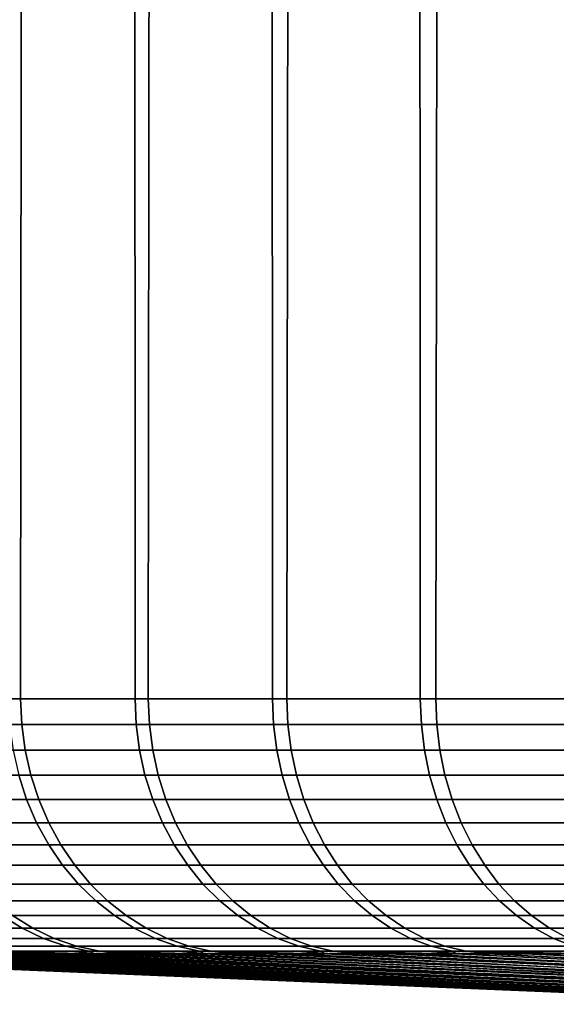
# Model space of a CAD drawing. Header units: metres. Extents: x -240 to 45, y -77 to 27.
# Tile 625 of 656: x 1.96 to 4.06, y -77.19 to -73.33. Entities that reach past the tile are written whole.
import ezdxf

# ---------------------------------------------------------------- set-up
doc = ezdxf.new("R2010")
doc.units = ezdxf.units.M
doc.layers.add('solid_102011X2', color=7, linetype='CONTINUOUS')

msp = doc.modelspace()

# ---------------------------------------------------------------- linework, layer by layer
at = {"layer": 'solid_102011X2'}
for points in [[(1.502315, -75.997673, 92.877426), (1.514893, -62.099998, 92.851517), (1.973805, -62.099998, 91.965042), (1.959472, -75.997673, 91.991158)], [(2.408233, -75.997673, 111.986122), (2.403594, -62.099998, 111.978485), (1.907049, -62.099998, 111.112518), (1.911774, -75.997673, 111.121254)], [(1.959472, -75.997673, 91.991158), (1.973805, -62.099998, 91.965042), (2.476375, -62.099998, 91.102562), (2.460238, -75.997673, 91.128777)], [(2.947185, -75.997673, 112.825165), (2.942728, -62.099998, 112.818588), (2.403594, -62.099998, 111.978485), (2.408233, -75.997673, 111.986122)], [(2.460238, -75.997673, 91.128777), (2.476375, -62.099998, 91.102562), (3.021354, -62.099998, 90.266235), (3.003367, -75.997673, 90.292435)], [(3.52729, -75.997673, 113.636299), (3.523107, -62.099998, 113.630745), (2.942728, -62.099998, 112.818588), (2.947185, -75.997673, 112.825165)], [(3.003367, -75.997673, 90.292435), (3.021354, -62.099998, 90.266235), (3.607383, -62.099998, 89.458145), (3.587509, -75.997673, 89.4842)], [(4.147105, -75.997673, 114.417511), (4.143287, -62.099998, 114.412941), (3.523107, -62.099998, 113.630745), (3.52729, -75.997673, 113.636299)], [(3.587509, -75.997673, 89.4842), (3.607383, -62.099998, 89.458145), (4.233002, -62.099998, 88.680298), (4.211212, -75.997673, 88.706085)], [(1.963873, -76.097733, 91.993568), (1.506831, -76.097733, 92.879616), (1.502315, -75.997673, 92.877426), (1.959472, -75.997673, 91.991158)], [(1.916187, -76.097733, 111.118866), (2.412522, -76.097733, 111.983513), (2.408233, -75.997673, 111.986122), (1.911774, -75.997673, 111.121254)], [(2.464513, -76.097733, 91.131409), (1.963873, -76.097733, 91.993568), (1.959472, -75.997673, 91.991158), (2.460238, -75.997673, 91.128777)], [(2.412522, -76.097733, 111.983513), (2.951338, -76.097733, 112.82235), (2.947185, -75.997673, 112.825165), (2.408233, -75.997673, 111.986122)], [(3.007506, -76.097733, 90.295273), (2.464513, -76.097733, 91.131409), (2.460238, -75.997673, 91.128777), (3.003367, -75.997673, 90.292435)], [(2.951338, -76.097733, 112.82235), (3.531297, -76.097733, 113.633278), (3.52729, -75.997673, 113.636299), (2.947185, -75.997673, 112.825165)], [(3.591502, -76.097733, 89.487236), (3.007506, -76.097733, 90.295273), (3.003367, -75.997673, 90.292435), (3.587509, -75.997673, 89.4842)], [(3.531297, -76.097733, 113.633278), (4.150958, -76.097733, 114.414299), (4.147105, -75.997673, 114.417511), (3.52729, -75.997673, 113.636299)], [(4.215048, -76.097733, 88.70932), (3.591502, -76.097733, 89.487236), (3.587509, -75.997673, 89.4842), (4.211212, -75.997673, 88.706085)], [(1.506831, -76.097733, 92.879616), (1.963873, -76.097733, 91.993568), (1.977281, -76.198174, 92.000916), (1.520588, -76.198174, 92.886284)], [(2.412522, -76.097733, 111.983513), (1.916187, -76.097733, 111.118866), (1.929632, -76.198174, 111.111588), (2.425587, -76.198174, 111.975578)], [(1.963873, -76.097733, 91.993568), (2.464513, -76.097733, 91.131409), (2.477539, -76.198174, 91.139412), (1.977281, -76.198174, 92.000916)], [(2.951338, -76.097733, 112.82235), (2.412522, -76.097733, 111.983513), (2.425587, -76.198174, 111.975578), (2.963992, -76.198174, 112.813766)], [(2.464513, -76.097733, 91.131409), (3.007506, -76.097733, 90.295273), (3.020116, -76.198174, 90.303909), (2.477539, -76.198174, 91.139412)], [(3.531297, -76.097733, 113.633278), (2.951338, -76.097733, 112.82235), (2.963992, -76.198174, 112.813766), (3.543507, -76.198174, 113.624077)], [(3.007506, -76.097733, 90.295273), (3.591502, -76.097733, 89.487236), (3.603665, -76.198174, 89.496498), (3.020116, -76.198174, 90.303909)], [(4.150958, -76.097733, 114.414299), (3.531297, -76.097733, 113.633278), (3.543507, -76.198174, 113.624077), (4.162694, -76.198174, 114.404495)], [(3.591502, -76.097733, 89.487236), (4.215048, -76.097733, 88.70932), (4.226736, -76.198174, 88.719177), (3.603665, -76.198174, 89.496498)], [(1.520588, -76.198174, 92.886284), (1.977281, -76.198174, 92.000916), (1.999559, -76.296555, 92.013115), (1.543447, -76.296555, 92.897362)], [(2.425587, -76.198174, 111.975578), (1.929632, -76.198174, 111.111588), (1.951971, -76.296555, 111.099495), (2.447295, -76.296555, 111.962387)], [(1.977281, -76.198174, 92.000916), (2.477539, -76.198174, 91.139412), (2.49918, -76.296555, 91.15271), (1.999559, -76.296555, 92.013115)], [(2.963992, -76.198174, 112.813766), (2.425587, -76.198174, 111.975578), (2.447295, -76.296555, 111.962387), (2.985015, -76.296555, 112.799507)], [(2.477539, -76.198174, 91.139412), (3.020116, -76.198174, 90.303909), (3.041068, -76.296555, 90.318275), (2.49918, -76.296555, 91.15271)], [(3.543507, -76.198174, 113.624077), (2.963992, -76.198174, 112.813766), (2.985015, -76.296555, 112.799507), (3.563794, -76.296555, 113.608795)], [(3.020116, -76.198174, 90.303909), (3.603665, -76.198174, 89.496498), (3.623876, -76.296555, 89.511887), (3.041068, -76.296555, 90.318275)], [(4.162694, -76.198174, 114.404495), (3.543507, -76.198174, 113.624077), (3.563794, -76.296555, 113.608795), (4.182193, -76.296555, 114.388222)], [(3.603665, -76.198174, 89.496498), (4.226736, -76.198174, 88.719177), (4.246153, -76.296555, 88.735558), (3.623876, -76.296555, 89.511887)], [(1.951971, -76.296555, 111.099495), (1.500273, -76.296555, 110.21299), (1.532073, -76.391838, 110.197777), (1.982972, -76.391838, 111.08271)], [(1.543447, -76.296555, 92.897362), (1.999559, -76.296555, 92.013115), (2.030477, -76.391838, 92.030052), (1.57517, -76.391838, 92.912735)], [(2.447295, -76.296555, 111.962387), (1.951971, -76.296555, 111.099495), (1.982972, -76.391838, 111.08271), (2.477422, -76.391838, 111.944077)], [(1.999559, -76.296555, 92.013115), (2.49918, -76.296555, 91.15271), (2.529215, -76.391838, 91.171165), (2.030477, -76.391838, 92.030052)], [(2.985015, -76.296555, 112.799507), (2.447295, -76.296555, 111.962387), (2.477422, -76.391838, 111.944077), (3.014192, -76.391838, 112.779724)], [(2.49918, -76.296555, 91.15271), (3.041068, -76.296555, 90.318275), (3.070146, -76.391838, 90.338203), (2.529215, -76.391838, 91.171165)], [(3.563794, -76.296555, 113.608795), (2.985015, -76.296555, 112.799507), (3.014192, -76.391838, 112.779724), (3.591948, -76.391838, 113.587578)], [(3.041068, -76.296555, 90.318275), (3.623876, -76.296555, 89.511887), (3.651923, -76.391838, 89.533241), (3.070146, -76.391838, 90.338203)], [(4.182193, -76.296555, 114.388222), (3.563794, -76.296555, 113.608795), (3.591948, -76.391838, 113.587578), (4.209254, -76.391838, 114.365623)], [(3.623876, -76.296555, 89.511887), (4.246153, -76.296555, 88.735558), (4.273102, -76.391838, 88.758286), (3.651923, -76.391838, 89.533241)], [(1.982972, -76.391838, 111.08271), (1.532073, -76.391838, 110.197777), (1.57243, -76.483063, 110.178459), (2.022317, -76.483063, 111.061417)], [(1.57517, -76.391838, 92.912735), (2.030477, -76.391838, 92.030052), (2.069715, -76.483063, 92.051552), (1.615431, -76.483063, 92.932243)], [(2.477422, -76.391838, 111.944077), (1.982972, -76.391838, 111.08271), (2.022317, -76.483063, 111.061417), (2.515656, -76.483063, 111.920845)], [(2.030477, -76.391838, 92.030052), (2.529215, -76.391838, 91.171165), (2.567333, -76.483063, 91.194588), (2.069715, -76.483063, 92.051552)], [(3.014192, -76.391838, 112.779724), (2.477422, -76.391838, 111.944077), (2.515656, -76.483063, 111.920845), (3.05122, -76.483063, 112.754616)], [(2.529215, -76.391838, 91.171165), (3.070146, -76.391838, 90.338203), (3.107049, -76.483063, 90.363503), (2.567333, -76.483063, 91.194588)], [(3.591948, -76.391838, 113.587578), (3.014192, -76.391838, 112.779724), (3.05122, -76.483063, 112.754616), (3.627679, -76.483063, 113.560654)], [(3.070146, -76.391838, 90.338203), (3.651923, -76.391838, 89.533241), (3.68752, -76.483063, 89.560349), (3.107049, -76.483063, 90.363503)], [(4.209254, -76.391838, 114.365623), (3.591948, -76.391838, 113.587578), (3.627679, -76.483063, 113.560654), (4.243598, -76.483063, 114.336952)], [(3.651923, -76.391838, 89.533241), (4.273102, -76.391838, 88.758286), (4.307303, -76.483063, 88.787125), (3.68752, -76.483063, 89.560349)], [(2.022317, -76.483063, 111.061417), (1.57243, -76.483063, 110.178459), (1.620929, -76.569275, 110.155258), (2.069598, -76.569275, 111.03582)], [(1.615431, -76.483063, 92.932243), (2.069715, -76.483063, 92.051552), (2.116868, -76.569275, 92.077377), (1.663813, -76.569275, 92.955696)], [(2.515656, -76.483063, 111.920845), (2.022317, -76.483063, 111.061417), (2.069598, -76.569275, 111.03582), (2.561603, -76.569275, 111.892921)], [(2.069715, -76.483063, 92.051552), (2.567333, -76.483063, 91.194588), (2.61314, -76.569275, 91.22274), (2.116868, -76.569275, 92.077377)], [(3.05122, -76.483063, 112.754616), (2.515656, -76.483063, 111.920845), (2.561603, -76.569275, 111.892921), (3.095718, -76.569275, 112.724442)], [(2.567333, -76.483063, 91.194588), (3.107049, -76.483063, 90.363503), (3.151396, -76.569275, 90.393898), (2.61314, -76.569275, 91.22274)], [(3.627679, -76.483063, 113.560654), (3.05122, -76.483063, 112.754616), (3.095718, -76.569275, 112.724442), (3.670618, -76.569275, 113.528297)], [(3.107049, -76.483063, 90.363503), (3.68752, -76.483063, 89.560349), (3.730296, -76.569275, 89.592918), (3.151396, -76.569275, 90.393898)], [(4.243598, -76.483063, 114.336952), (3.627679, -76.483063, 113.560654), (3.670618, -76.569275, 113.528297), (4.284871, -76.569275, 114.302498)], [(3.68752, -76.483063, 89.560349), (4.307303, -76.483063, 88.787125), (4.348403, -76.569275, 88.821785), (3.730296, -76.569275, 89.592918)], [(2.069598, -76.569275, 111.03582), (1.620929, -76.569275, 110.155258), (1.677068, -76.649582, 110.128395), (2.124329, -76.649582, 111.006187)], [(1.663813, -76.569275, 92.955696), (2.116868, -76.569275, 92.077377), (2.17145, -76.649582, 92.107277), (1.719818, -76.649582, 92.982834)], [(2.561603, -76.569275, 111.892921), (2.069598, -76.569275, 111.03582), (2.124329, -76.649582, 111.006187), (2.614788, -76.649582, 111.860603)], [(2.116868, -76.569275, 92.077377), (2.61314, -76.569275, 91.22274), (2.666164, -76.649582, 91.255325), (2.17145, -76.649582, 92.107277)], [(3.095718, -76.569275, 112.724442), (2.561603, -76.569275, 111.892921), (2.614788, -76.649582, 111.860603), (3.147227, -76.649582, 112.689507)], [(2.61314, -76.569275, 91.22274), (3.151396, -76.569275, 90.393898), (3.202729, -76.649582, 90.429085), (2.666164, -76.649582, 91.255325)], [(3.670618, -76.569275, 113.528297), (3.095718, -76.569275, 112.724442), (3.147227, -76.649582, 112.689507), (3.720321, -76.649582, 113.490845)], [(3.151396, -76.569275, 90.393898), (3.730296, -76.569275, 89.592918), (3.779813, -76.649582, 89.630623), (3.202729, -76.649582, 90.429085)], [(4.284871, -76.569275, 114.302498), (3.670618, -76.569275, 113.528297), (3.720321, -76.649582, 113.490845), (4.332646, -76.649582, 114.262611)], [(3.730296, -76.569275, 89.592918), (4.348403, -76.569275, 88.821785), (4.395978, -76.649582, 88.861908), (3.779813, -76.649582, 89.630623)], [(2.124329, -76.649582, 111.006187), (1.677068, -76.649582, 110.128395), (1.740269, -76.72316, 110.098152), (2.185944, -76.72316, 110.972839)], [(1.719818, -76.649582, 92.982834), (2.17145, -76.649582, 92.107277), (2.232898, -76.72316, 92.140938), (1.782867, -76.72316, 93.013397)], [(2.614788, -76.649582, 111.860603), (2.124329, -76.649582, 111.006187), (2.185944, -76.72316, 110.972839), (2.674664, -76.72316, 111.824219)], [(2.17145, -76.649582, 92.107277), (2.666164, -76.649582, 91.255325), (2.725857, -76.72316, 91.292007), (2.232898, -76.72316, 92.140938)], [(3.147227, -76.649582, 112.689507), (2.614788, -76.649582, 111.860603), (2.674664, -76.72316, 111.824219), (3.205214, -76.72316, 112.650185)], [(2.666164, -76.649582, 91.255325), (3.202729, -76.649582, 90.429085), (3.26052, -76.72316, 90.468697), (2.725857, -76.72316, 91.292007)], [(3.720321, -76.649582, 113.490845), (3.147227, -76.649582, 112.689507), (3.205214, -76.72316, 112.650185), (3.776276, -76.72316, 113.448677)], [(3.202729, -76.649582, 90.429085), (3.779813, -76.649582, 89.630623), (3.835557, -76.72316, 89.673065), (3.26052, -76.72316, 90.468697)], [(4.332646, -76.649582, 114.262611), (3.720321, -76.649582, 113.490845), (3.776276, -76.72316, 113.448677), (4.38643, -76.72316, 114.217712)], [(3.779813, -76.649582, 89.630623), (4.395978, -76.649582, 88.861908), (4.449537, -76.72316, 88.907082), (3.835557, -76.72316, 89.673065)], [(2.185944, -76.72316, 110.972839), (1.740269, -76.72316, 110.098152), (1.809878, -76.789253, 110.064842), (2.253806, -76.789253, 110.936096)], [(1.782867, -76.72316, 93.013397), (2.232898, -76.72316, 92.140938), (2.300576, -76.789253, 92.178017), (1.852309, -76.789253, 93.04705)], [(2.674664, -76.72316, 111.824219), (2.185944, -76.72316, 110.972839), (2.253806, -76.789253, 110.936096), (2.74061, -76.789253, 111.784149)], [(2.232898, -76.72316, 92.140938), (2.725857, -76.72316, 91.292007), (2.791603, -76.789253, 91.332405), (2.300576, -76.789253, 92.178017)], [(3.205214, -76.72316, 112.650185), (2.674664, -76.72316, 111.824219), (2.74061, -76.789253, 111.784149), (3.269081, -76.789253, 112.606873)], [(2.725857, -76.72316, 91.292007), (3.26052, -76.72316, 90.468697), (3.324171, -76.789253, 90.512329), (2.791603, -76.789253, 91.332405)], [(3.776276, -76.72316, 113.448677), (3.205214, -76.72316, 112.650185), (3.269081, -76.789253, 112.606873), (3.837905, -76.789253, 113.402237)], [(3.26052, -76.72316, 90.468697), (3.835557, -76.72316, 89.673065), (3.896953, -76.789253, 89.71981), (3.324171, -76.789253, 90.512329)], [(4.38643, -76.72316, 114.217712), (3.776276, -76.72316, 113.448677), (3.837905, -76.789253, 113.402237), (4.445667, -76.789253, 114.168259)], [(3.835557, -76.72316, 89.673065), (4.449537, -76.72316, 88.907082), (4.508528, -76.789253, 88.956833), (3.896953, -76.789253, 89.71981)], [(2.253806, -76.789253, 110.936096), (1.809878, -76.789253, 110.064842), (1.885177, -76.847176, 110.028809), (2.327215, -76.847176, 110.896362)], [(1.852309, -76.789253, 93.04705), (2.300576, -76.789253, 92.178017), (2.373787, -76.847176, 92.218124), (1.927428, -76.847176, 93.083458)], [(2.74061, -76.789253, 111.784149), (2.253806, -76.789253, 110.936096), (2.327215, -76.847176, 110.896362), (2.811948, -76.847176, 111.740799)], [(2.300576, -76.789253, 92.178017), (2.791603, -76.789253, 91.332405), (2.862724, -76.847176, 91.376114), (2.373787, -76.847176, 92.218124)], [(3.269081, -76.789253, 112.606873), (2.74061, -76.789253, 111.784149), (2.811948, -76.847176, 111.740799), (3.33817, -76.847176, 112.56002)], [(2.791603, -76.789253, 91.332405), (3.324171, -76.789253, 90.512329), (3.393024, -76.847176, 90.559525), (2.862724, -76.847176, 91.376114)], [(3.837905, -76.789253, 113.402237), (3.269081, -76.789253, 112.606873), (3.33817, -76.847176, 112.56002), (3.904572, -76.847176, 113.351997)], [(3.324171, -76.789253, 90.512329), (3.896953, -76.789253, 89.71981), (3.963369, -76.847176, 89.770378), (3.393024, -76.847176, 90.559525)], [(4.445667, -76.789253, 114.168259), (3.837905, -76.789253, 113.402237), (3.904572, -76.847176, 113.351997), (4.509747, -76.847176, 114.114754)], [(3.896953, -76.789253, 89.71981), (4.508528, -76.789253, 88.956833), (4.57234, -76.847176, 89.010651), (3.963369, -76.847176, 89.770378)], [(1.885177, -76.847176, 110.028809), (1.486932, -76.847176, 109.140305), (1.568958, -76.896324, 109.105972), (1.965389, -76.896324, 109.990433)], [(1.524757, -76.847176, 93.969963), (1.927428, -76.847176, 93.083458), (2.007447, -76.896324, 93.122238), (1.60661, -76.896324, 94.004707)], [(2.327215, -76.847176, 110.896362), (1.885177, -76.847176, 110.028809), (1.965389, -76.896324, 109.990433), (2.405415, -76.896324, 110.854027)], [(1.927428, -76.847176, 93.083458), (2.373787, -76.847176, 92.218124), (2.451774, -76.896324, 92.260841), (2.007447, -76.896324, 93.122238)], [(2.811948, -76.847176, 111.740799), (2.327215, -76.847176, 110.896362), (2.405415, -76.896324, 110.854027), (2.88794, -76.896324, 111.694618)], [(2.373787, -76.847176, 92.218124), (2.862724, -76.847176, 91.376114), (2.938484, -76.896324, 91.422668), (2.451774, -76.896324, 92.260841)], [(3.33817, -76.847176, 112.56002), (2.811948, -76.847176, 111.740799), (2.88794, -76.896324, 111.694618), (3.411765, -76.896324, 112.510117)], [(2.862724, -76.847176, 91.376114), (3.393024, -76.847176, 90.559525), (3.46637, -76.896324, 90.609795), (2.938484, -76.896324, 91.422668)], [(3.904572, -76.847176, 113.351997), (3.33817, -76.847176, 112.56002), (3.411765, -76.896324, 112.510117), (3.975588, -76.896324, 113.298485)], [(3.393024, -76.847176, 90.559525), (3.963369, -76.847176, 89.770378), (4.034117, -76.896324, 89.824249), (3.46637, -76.896324, 90.609795)], [(4.509747, -76.847176, 114.114754), (3.904572, -76.847176, 113.351997), (3.975588, -76.896324, 113.298485), (4.578008, -76.896324, 114.05777)], [(3.963369, -76.847176, 89.770378), (4.57234, -76.847176, 89.010651), (4.640316, -76.896324, 89.067978), (4.034117, -76.896324, 89.824249)], [(1.965389, -76.896324, 109.990433), (1.568958, -76.896324, 109.105972), (1.655161, -76.936195, 109.069885), (2.049686, -76.936195, 109.950096)], [(1.60661, -76.896324, 94.004707), (2.007447, -76.896324, 93.122238), (2.091542, -76.936195, 93.162994), (1.692632, -76.936195, 94.041222)], [(2.405415, -76.896324, 110.854027), (1.965389, -76.896324, 109.990433), (2.049686, -76.936195, 109.950096), (2.487596, -76.936195, 110.80954)], [(2.007447, -76.896324, 93.122238), (2.451774, -76.896324, 92.260841), (2.533732, -76.936195, 92.30574), (2.091542, -76.936195, 93.162994)], [(2.88794, -76.896324, 111.694618), (2.405415, -76.896324, 110.854027), (2.487596, -76.936195, 110.80954), (2.967802, -76.936195, 111.646088)], [(2.451774, -76.896324, 92.260841), (2.938484, -76.896324, 91.422668), (3.018103, -76.936195, 91.471596), (2.533732, -76.936195, 92.30574)], [(3.411765, -76.896324, 112.510117), (2.88794, -76.896324, 111.694618), (2.967802, -76.936195, 111.646088), (3.489109, -76.936195, 112.457664)], [(2.938484, -76.896324, 91.422668), (3.46637, -76.896324, 90.609795), (3.543451, -76.936195, 90.662628), (3.018103, -76.936195, 91.471596)], [(3.975588, -76.896324, 113.298485), (3.411765, -76.896324, 112.510117), (3.489109, -76.936195, 112.457664), (4.050221, -76.936195, 113.242241)], [(3.46637, -76.896324, 90.609795), (4.034117, -76.896324, 89.824249), (4.108469, -76.936195, 89.880859), (3.543451, -76.936195, 90.662628)], [(4.578008, -76.896324, 114.05777), (3.975588, -76.896324, 113.298485), (4.050221, -76.936195, 113.242241), (4.649745, -76.936195, 113.997879)], [(4.034117, -76.896324, 89.824249), (4.640316, -76.896324, 89.067978), (4.711753, -76.936195, 89.12822), (4.108469, -76.936195, 89.880859)], [(2.049686, -76.936195, 109.950096), (1.655161, -76.936195, 109.069885), (1.744651, -76.966385, 109.032425), (2.137198, -76.966385, 109.908218)], [(1.692632, -76.936195, 94.041222), (2.091542, -76.936195, 93.162994), (2.178844, -76.966385, 93.205307), (1.781934, -76.966385, 94.079124)], [(2.487596, -76.936195, 110.80954), (2.049686, -76.936195, 109.950096), (2.137198, -76.966385, 109.908218), (2.572912, -76.966385, 110.763351)], [(2.091542, -76.936195, 93.162994), (2.533732, -76.936195, 92.30574), (2.618816, -76.966385, 92.352348), (2.178844, -76.966385, 93.205307)], [(2.967802, -76.936195, 111.646088), (2.487596, -76.936195, 110.80954), (2.572912, -76.966385, 110.763351), (3.050709, -76.966385, 111.595711)], [(2.533732, -76.936195, 92.30574), (3.018103, -76.936195, 91.471596), (3.100758, -76.966385, 91.522392), (2.618816, -76.966385, 92.352348)], [(3.489109, -76.936195, 112.457664), (2.967802, -76.936195, 111.646088), (3.050709, -76.966385, 111.595711), (3.569402, -76.966385, 112.403214)], [(3.018103, -76.936195, 91.471596), (3.543451, -76.936195, 90.662628), (3.623471, -76.966385, 90.717484), (3.100758, -76.966385, 91.522392)], [(4.050221, -76.936195, 113.242241), (3.489109, -76.936195, 112.457664), (3.569402, -76.966385, 112.403214), (4.1277, -76.966385, 113.183861)], [(3.543451, -76.936195, 90.662628), (4.108469, -76.936195, 89.880859), (4.185656, -76.966385, 89.939629), (3.623471, -76.966385, 90.717484)], [(4.649745, -76.936195, 113.997879), (4.050221, -76.936195, 113.242241), (4.1277, -76.966385, 113.183861), (4.724217, -76.966385, 113.935707)], [(0.351431, -76.986565, 101.552254), (0.455668, -76.996544, 101.246132), (5.202445, -77.194702, 101.564354), (0.452816, -76.996544, 101.728683)], [(0.372855, -76.986565, 102.50679), (0.462188, -76.996544, 102.211159), (5.218441, -77.194702, 102.277069), (0.48378, -76.996544, 102.693245)], [(0.377614, -76.986565, 100.597839), (0.498035, -76.996544, 100.282005), (5.221994, -77.194702, 100.851723), (0.470745, -76.996544, 100.763794)], [(0.441831, -76.986565, 103.459076), (0.517578, -76.996544, 103.174629), (5.269943, -77.194702, 102.988106), (0.56356, -76.996544, 103.654999)], [(0.451338, -76.986565, 99.645912), (0.589179, -76.996544, 99.321259), (5.277042, -77.194702, 100.140953), (0.537522, -76.996544, 99.801056)], [(0.462188, -76.996544, 102.211159), (0.452816, -76.996544, 101.728683), (5.202445, -77.194702, 101.564354), (5.218441, -77.194702, 102.277069)], [(0.455668, -76.996544, 101.246132), (0.470745, -76.996544, 100.763794), (5.221994, -77.194702, 100.851723), (5.202445, -77.194702, 101.564354)], [(0.517578, -76.996544, 103.174629), (0.48378, -76.996544, 102.693245), (5.218441, -77.194702, 102.277069), (5.269943, -77.194702, 102.988106)], [(0.498035, -76.996544, 100.282005), (0.537522, -76.996544, 99.801056), (5.277042, -77.194702, 100.140953), (5.221994, -77.194702, 100.851723)], [(0.558189, -76.986565, 104.406738), (0.621696, -76.996544, 104.134048), (5.356823, -77.194702, 103.695686), (0.691948, -76.996544, 104.611473)], [(0.621696, -76.996544, 104.134048), (0.56356, -76.996544, 103.654999), (5.269943, -77.194702, 102.988106), (5.356823, -77.194702, 103.695686)], [(0.572421, -76.986565, 98.698845), (0.728867, -76.996544, 98.366371), (5.36745, -77.194702, 99.433807), (0.652975, -76.996544, 98.842934)], [(0.589179, -76.996544, 99.321259), (0.652975, -76.996544, 98.842934), (5.36745, -77.194702, 99.433807), (5.277042, -77.194702, 100.140953)], [(0.774273, -76.996544, 105.086967), (0.691948, -76.996544, 104.611473), (5.356823, -77.194702, 103.695686), (5.478866, -77.194702, 104.398064)], [(0.721639, -76.986565, 105.34742), (0.774273, -76.996544, 105.086967), (5.478866, -77.194702, 104.398064), (0.868617, -76.996544, 105.560226)], [(0.728867, -76.996544, 98.366371), (0.816808, -76.996544, 97.891884), (5.492993, -77.194702, 98.732056), (5.36745, -77.194702, 99.433807)], [(0.816808, -76.996544, 97.891884), (0.916741, -76.996544, 97.419777), (5.492993, -77.194702, 98.732056)], [(0.97492, -76.996544, 106.030937), (0.868617, -76.996544, 105.560226), (5.478866, -77.194702, 104.398064), (5.635767, -77.194702, 105.093483)], [(0.916741, -76.996544, 97.419777), (1.028601, -76.996544, 96.950356), (5.65336, -77.194702, 98.03743), (5.492993, -77.194702, 98.732056)], [(0.931776, -76.986565, 106.278786), (0.97492, -76.996544, 106.030937), (5.635767, -77.194702, 105.093483), (1.093112, -76.996544, 106.498802)], [(1.028601, -76.996544, 96.950356), (1.152317, -76.996544, 96.483917), (5.65336, -77.194702, 98.03743)], [(1.22312, -76.996544, 106.963531), (1.093112, -76.996544, 106.498802), (5.635767, -77.194702, 105.093483), (5.827137, -77.194702, 105.780212)], [(1.152317, -76.996544, 96.483917), (1.28781, -76.996544, 96.02076), (5.848152, -77.194702, 97.351654), (5.65336, -77.194702, 98.03743)], [(1.188076, -76.986565, 107.198517), (1.22312, -76.996544, 106.963531), (5.827137, -77.194702, 105.780212), (1.364858, -76.996544, 107.424812)], [(1.28781, -76.996544, 96.02076), (1.434992, -76.996544, 95.561188), (5.848152, -77.194702, 97.351654)], [(1.518236, -76.996544, 107.882355), (1.364858, -76.996544, 107.424812), (5.827137, -77.194702, 105.780212), (6.0525, -77.194702, 106.456551)], [(1.434992, -76.996544, 95.561188), (1.593769, -76.996544, 95.105492), (6.076885, -77.194702, 96.676453), (5.848152, -77.194702, 97.351654)], [(1.489902, -76.986565, 108.104332), (1.518236, -76.996544, 107.882355), (6.0525, -77.194702, 106.456551), (1.683156, -76.996544, 108.335861)], [(1.593769, -76.996544, 95.105492), (1.764039, -76.996544, 94.653961), (6.076885, -77.194702, 96.676453)], [(1.859511, -76.996544, 108.785049), (1.683156, -76.996544, 108.335861), (6.0525, -77.194702, 106.456551), (6.311296, -77.194702, 107.120819)], [(2.137198, -76.966385, 109.908218), (1.744651, -76.966385, 109.032425), (1.836504, -76.986565, 108.993973), (2.227021, -76.986565, 109.865234)], [(1.764039, -76.996544, 94.653961), (1.945693, -76.996544, 94.206886), (6.33899, -77.194702, 96.013481), (6.076885, -77.194702, 96.676453)], [(1.781934, -76.966385, 94.079124), (2.178844, -76.966385, 93.205307), (2.268451, -76.986565, 93.248734), (1.873595, -76.986565, 94.118034)], [(1.836504, -76.986565, 108.993973), (1.859511, -76.996544, 108.785049), (6.311296, -77.194702, 107.120819), (2.047189, -76.996544, 109.22963)], [(1.836504, -76.986565, 108.993973), (2.047189, -76.996544, 109.22963), (2.24607, -76.996544, 109.669304)], [(2.227021, -76.986565, 109.865234), (1.836504, -76.986565, 108.993973), (2.24607, -76.996544, 109.669304)], [(1.873595, -76.986565, 94.118034), (2.138614, -76.996544, 93.764565), (1.945693, -76.996544, 94.206886)], [(1.873595, -76.986565, 94.118034), (2.268451, -76.986565, 93.248734), (2.138614, -76.996544, 93.764565)], [(1.945693, -76.996544, 94.206886), (2.138614, -76.996544, 93.764565), (6.33899, -77.194702, 96.013481)], [(2.24607, -76.996544, 109.669304), (2.047189, -76.996544, 109.22963), (6.311296, -77.194702, 107.120819), (6.60288, -77.194702, 107.771362)], [(2.572912, -76.966385, 110.763351), (2.137198, -76.966385, 109.908218), (2.227021, -76.986565, 109.865234), (2.66048, -76.986565, 110.71595)], [(2.268451, -76.986565, 93.248734), (2.342679, -76.996544, 93.327271), (2.138614, -76.996544, 93.764565)], [(2.138614, -76.996544, 93.764565), (2.342679, -76.996544, 93.327271), (6.633815, -77.194702, 95.364403), (6.33899, -77.194702, 96.013481)], [(2.178844, -76.966385, 93.205307), (2.618816, -76.966385, 92.352348), (2.706147, -76.986565, 92.400192), (2.268451, -76.986565, 93.248734)], [(2.227021, -76.986565, 109.865234), (2.24607, -76.996544, 109.669304), (2.456024, -76.996544, 110.103806)], [(2.227021, -76.986565, 109.865234), (2.456024, -76.996544, 110.103806), (2.676919, -76.996544, 110.532845)], [(2.66048, -76.986565, 110.71595), (2.227021, -76.986565, 109.865234), (2.676919, -76.996544, 110.532845)], [(2.24607, -76.996544, 109.669304), (6.60288, -77.194702, 107.771362), (6.926529, -77.194702, 108.406555), (2.456024, -76.996544, 110.103806)], [(2.268451, -76.986565, 93.248734), (2.557755, -76.996544, 92.895279), (2.342679, -76.996544, 93.327271)], [(2.268451, -76.986565, 93.248734), (2.706147, -76.986565, 92.400192), (2.557755, -76.996544, 92.895279)], [(2.342679, -76.996544, 93.327271), (2.557755, -76.996544, 92.895279), (6.633815, -77.194702, 95.364403)], [(2.676919, -76.996544, 110.532845), (2.456024, -76.996544, 110.103806), (6.926529, -77.194702, 108.406555)], [(2.706147, -76.986565, 92.400192), (2.783707, -76.996544, 92.46888), (2.557755, -76.996544, 92.895279)], [(2.557755, -76.996544, 92.895279), (2.783707, -76.996544, 92.46888), (6.960628, -77.194702, 94.730827), (6.633815, -77.194702, 95.364403)], [(3.050709, -76.966385, 111.595711), (2.572912, -76.966385, 110.763351), (2.66048, -76.986565, 110.71595), (3.135806, -76.986565, 111.543999)], [(2.618816, -76.966385, 92.352348), (3.100758, -76.966385, 91.522392), (3.185596, -76.986565, 91.574524), (2.706147, -76.986565, 92.400192)], [(2.66048, -76.986565, 110.71595), (2.676919, -76.996544, 110.532845), (2.908611, -76.996544, 110.956154)], [(2.66048, -76.986565, 110.71595), (2.908611, -76.996544, 110.956154), (3.150952, -76.996544, 111.373459)], [(3.135806, -76.986565, 111.543999), (2.66048, -76.986565, 110.71595), (3.150952, -76.996544, 111.373459)], [(2.676919, -76.996544, 110.532845), (6.926529, -77.194702, 108.406555), (7.281438, -77.194702, 109.024834), (2.908611, -76.996544, 110.956154)], [(2.706147, -76.986565, 92.400192), (3.020387, -76.996544, 92.04834), (2.783707, -76.996544, 92.46888)], [(2.706147, -76.986565, 92.400192), (3.185596, -76.986565, 91.574524), (3.020387, -76.996544, 92.04834)], [(2.783707, -76.996544, 92.46888), (3.020387, -76.996544, 92.04834), (6.960628, -77.194702, 94.730827)], [(3.150952, -76.996544, 111.373459), (2.908611, -76.996544, 110.956154), (7.281438, -77.194702, 109.024834)], [(3.185596, -76.986565, 91.574524), (3.267646, -76.996544, 91.633934), (3.020387, -76.996544, 92.04834)], [(3.020387, -76.996544, 92.04834), (3.267646, -76.996544, 91.633934), (7.318614, -77.194702, 94.114334), (6.960628, -77.194702, 94.730827)], [(3.569402, -76.966385, 112.403214), (3.050709, -76.966385, 111.595711), (3.135806, -76.986565, 111.543999), (3.651815, -76.986565, 112.347328)], [(3.100758, -76.966385, 91.522392), (3.623471, -76.966385, 90.717484), (3.705605, -76.986565, 90.773781), (3.185596, -76.986565, 91.574524)], [(3.135806, -76.986565, 111.543999), (3.150952, -76.996544, 111.373459), (3.403787, -76.996544, 111.784485)], [(3.135806, -76.986565, 111.543999), (3.403787, -76.996544, 111.784485), (3.666953, -76.996544, 112.18898)], [(3.651815, -76.986565, 112.347328), (3.135806, -76.986565, 111.543999), (3.666953, -76.996544, 112.18898)], [(3.150952, -76.996544, 111.373459), (7.281438, -77.194702, 109.024834), (7.666724, -77.194702, 109.624649), (3.403787, -76.996544, 111.784485)], [(3.185596, -76.986565, 91.574524), (3.525322, -76.996544, 91.225922), (3.267646, -76.996544, 91.633934)], [(3.185596, -76.986565, 91.574524), (3.705605, -76.986565, 90.773781), (3.525322, -76.996544, 91.225922)], [(3.267646, -76.996544, 91.633934), (3.525322, -76.996544, 91.225922), (7.318614, -77.194702, 94.114334)], [(3.666953, -76.996544, 112.18898), (3.403787, -76.996544, 111.784485), (7.666724, -77.194702, 109.624649)], [(3.705605, -76.986565, 90.773781), (3.793253, -76.996544, 90.82457), (3.525322, -76.996544, 91.225922)], [(3.793253, -76.996544, 90.82457), (7.706887, -77.194702, 93.516449), (7.318614, -77.194702, 94.114334), (3.525322, -76.996544, 91.225922)], [(4.1277, -76.966385, 113.183861), (3.569402, -76.966385, 112.403214), (3.651815, -76.986565, 112.347328), (4.207225, -76.986565, 113.123932)], [(3.623471, -76.966385, 90.717484), (4.185656, -76.966385, 89.939629), (4.264881, -76.986565, 89.999954), (3.705605, -76.986565, 90.773781)], [(3.651815, -76.986565, 112.347328), (3.666953, -76.996544, 112.18898), (3.940282, -76.996544, 112.58667)], [(3.651815, -76.986565, 112.347328), (3.940282, -76.996544, 112.58667), (4.223598, -76.996544, 112.977318)], [(4.207225, -76.986565, 113.123932), (3.651815, -76.986565, 112.347328), (4.223598, -76.996544, 112.977318)], [(3.666953, -76.996544, 112.18898), (7.666724, -77.194702, 109.624649), (8.081429, -77.194702, 110.204514), (3.940282, -76.996544, 112.58667)], [(3.705605, -76.986565, 90.773781), (4.264881, -76.986565, 89.999954), (4.071264, -76.996544, 90.430138), (3.793253, -76.996544, 90.82457)], [(3.793253, -76.996544, 90.82457), (4.071264, -76.996544, 90.430138), (7.706887, -77.194702, 93.516449)], [(4.223598, -76.996544, 112.977318), (3.940282, -76.996544, 112.58667), (8.081429, -77.194702, 110.204514)]]:
    msp.add_3dface(points, dxfattribs=at)

doc.saveas('drawing.dxf')
